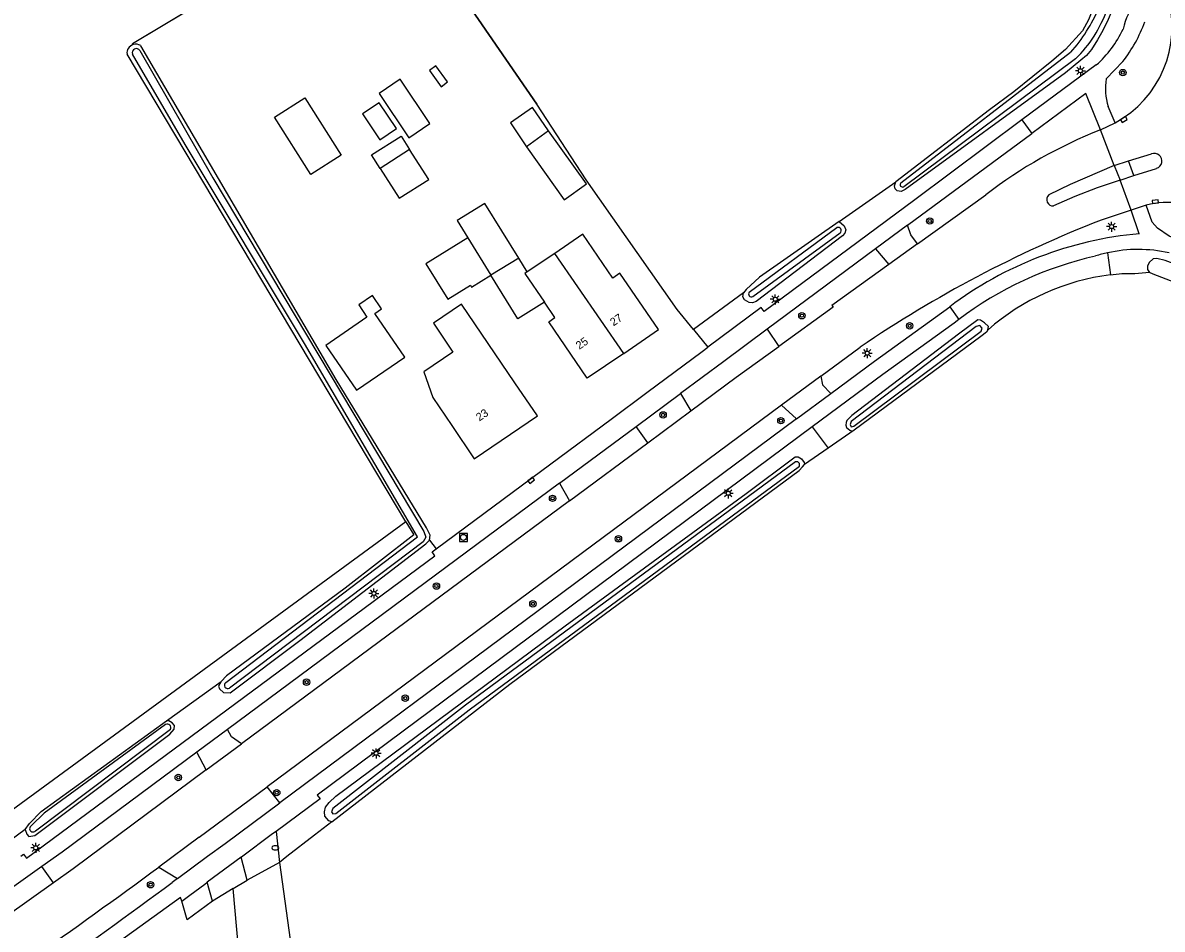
# Model space of a CAD drawing. Extents: x 140000 to 143000, y 403500 to 406000.
# Drawn here: x 140311 to 140453.4, y 404373.2 to 404486.5 of the extents above; entities that cross this region are included whole.
import ezdxf

# ---------------------------------------------------------------- set-up
doc = ezdxf.new("R2010")
doc.units = 0
for name, color, linetype in [('gg-afsc-erfafscheiding', 7, 'Continuous'), ('gg-afsc-hekwerk', 7, 'Continuous'), ('gg-anno-huisnummerreeks BGT', 7, 'Continuous'), ('gg-bbg-bassin', 7, 'Continuous'), ('gg-bbg-bijgebouw', 7, 'Continuous'), ('gg-bbg-gedigitaliseerde bijgebouw', 7, 'Continuous'), ('gg-bbg-hoofdgebouw', 7, 'Continuous'), ('gg-bbg-luifel en loopbrug', 7, 'Continuous'), ('gg-bbg-overig bouwwerk', 7, 'Continuous'), ('gg-bbg-tussenscheiding', 7, 'Continuous'), ('gg-knt-bronhoudergrens', 7, 'Continuous'), ('gg-knt-verharding', 7, 'Continuous'), ('gg-knt-verharding nz', 7, 'Continuous'), ('gg-kntw-bovenkant insteek waterloop', 7, 'Continuous'), ('gg-kntw-waterlijn', 7, 'Continuous'), ('gt-grn-groengrens', 7, 'Continuous'), ('gt-grn-weggrens', 7, 'Continuous'), ('gt-symb-boom', 7, 'Continuous'), ('gt-symb-brandkraan', 7, 'Continuous'), ('gt-symb-kolk', 7, 'Continuous'), ('gt-symb-lichtmast', 7, 'Continuous'), ('gt-symb-rioolschacht', 7, 'Continuous')]:
    doc.layers.add(name, color=color, linetype=linetype)

# ---------------------------------------------------------------- blocks, each defined once
blk = doc.blocks.new('gt0-KOLK')
at = {"layer": 'gt-symb-kolk'}
blk.add_lwpolyline([(0, 0), (0.38, 0), (0.38, 0.4), (-0.37, 0.4), (-0.37, 0), (0, 0)], dxfattribs=at)
blk = doc.blocks.new('gt0-BOOM')
at = {"layer": 'gt-symb-boom'}
for radius in [0.4, 0.2]:
    blk.add_circle((0, 0), radius, dxfattribs=at)
blk = doc.blocks.new('gt0-LMAST')
at = {"layer": 'gt-symb-lichtmast'}
for p, q in [((-0.18, 0.17), (-0.45, 0.44)), ((-0.01, 0.25), (-0.01, 0.62)), ((0.17, 0.17), (0.44, 0.44)), ((-0.26, 0), (-0.63, 0)), ((-0.18, -0.18), (-0.45, -0.45)), ((-0.01, -0.25), (-0.01, -0.63)), ((0.44, -0.45), (0.17, -0.18)), ((0.24, 0), (0.62, 0))]:
    blk.add_line(p, q, dxfattribs=at)
blk.add_circle((-0.01, 0), 0.25, dxfattribs=at)
blk = doc.blocks.new('gt0-BR')
at = {"layer": 'gt-symb-brandkraan'}
for centre, radius, start, end in [((-0.24, 0), 0.206, 107.5669, 252.4331), ((0.6, -2.66), 3, 106.892, 107.5669), ((0, -0.69), 0.938, 73.108, 106.892), ((-0.6, -2.66), 3, 72.4331, 73.108), ((0.24, 0), 0.206, 287.567, 72.4331), ((0.6, 2.66), 3, 252.4331, 253.108), ((0, 0.69), 0.938, 253.108, 286.8921), ((-0.6, 2.66), 3, 286.8921, 287.567)]:
    blk.add_arc(centre, radius, start, end, dxfattribs=at)
blk = doc.blocks.new('gt0-RS')
at = {"layer": 'gt-symb-rioolschacht'}
blk.add_lwpolyline([(-0.5, -0.5), (0.5, -0.5), (0.5, 0.5), (-0.5, 0.5)], close=True, dxfattribs=at)
blk.add_circle((0, 0), 0.375, dxfattribs=at)

msp = doc.modelspace()

# ---------------------------------------------------------------- linework, layer by layer
at = {"layer": 'gg-afsc-erfafscheiding'}
for p, q in [((140394.81, 404448.16), (140396.6, 404445.95)), ((140361.85, 404421.87), (140362.68, 404420.77)), ((140337.3, 404378.33), (140339.06, 404379.39)), ((140337.3, 404378.33), (140334.71, 404376.76))]:
    msp.add_line(p, q, dxfattribs=at)
for points in [[(140324.81, 404483.78), (140324.74, 404483.92), (140338.93, 404492.44)], [(140343.11, 404381.59), (140350.27, 404329.63), (140351.59, 404331.13), (140373.75, 404347.64), (140406.13, 404372.08), (140411.47, 404366.81), (140415.12, 404356.88)], [(140344.33, 404318.07), (140342.23, 404333.87), (140342.29, 404334.77), (140341, 404343.65), (140340.92, 404345), (140339.17, 404357.38), (140337.3, 404378.33)]]:
    msp.add_lwpolyline(points, dxfattribs=at)
at = {"layer": 'gg-afsc-hekwerk'}
msp.add_line((140324.74, 404483.92), (140338.93, 404492.44), dxfattribs=at)
msp.add_lwpolyline([(140341.5, 404493.98), (140356.78, 404503.17), (140375.26, 404476.33)], dxfattribs=at)
at = {"layer": 'gg-bbg-bassin'}
msp.add_lwpolyline([(140346.26, 404477.13), (140350.82, 404469.95), (140347.02, 404467.54), (140342.46, 404474.72), (140346.26, 404477.13)], dxfattribs=at)
at = {"layer": 'gg-bbg-bijgebouw'}
for p, q in [((140376.72, 404472.99), (140373.94, 404470.99)), ((140366.63, 404459.62), (140369.51, 404454.95)), ((140372.99, 404457.1), (140369.51, 404454.95))]:
    msp.add_line(p, q, dxfattribs=at)
for points in [[(140373.94, 404470.99), (140378.68, 404464.39), (140381.46, 404466.39), (140376.72, 404472.99)], [(140372.99, 404457.1), (140368.76, 404463.94), (140365.29, 404461.8), (140366.63, 404459.62)], [(140354.71, 404452.42), (140352.99, 404451.24), (140354.02, 404449.73), (140348.87, 404446.19), (140352.71, 404440.58), (140358.75, 404444.72), (140355.01, 404450.18), (140355.85, 404450.76), (140354.71, 404452.42)]]:
    msp.add_lwpolyline(points, dxfattribs=at)
at = {"layer": 'gg-bbg-gedigitaliseerde bijgebouw'}
msp.add_line((140359.35, 404470.66), (140355.66, 404468.3), dxfattribs=at)
for points in [[(140361.9, 404473.91), (140358.18, 404479.44), (140355.53, 404477.66), (140359.25, 404472.13), (140361.9, 404473.91)], [(140355.66, 404468.3), (140354.58, 404469.99), (140358.28, 404472.35), (140359.35, 404470.66)]]:
    msp.add_lwpolyline(points, dxfattribs=at)
at = {"layer": 'gg-bbg-hoofdgebouw'}
msp.add_line((140377.51, 404457.68), (140374.06, 404455.4), dxfattribs=at)
for points in [[(140386.12, 404445.2), (140390.46, 404448.17), (140385.63, 404455.22), (140384.74, 404454.61), (140381, 404460.07), (140377.51, 404457.68)], [(140374.06, 404455.4), (140373.75, 404455.19), (140376.22, 404451.58)], [(140362.33, 404448.95), (140364.77, 404445.35), (140361.12, 404442.88), (140362.24, 404439.7), (140364.63, 404436.17), (140367.44, 404432.03), (140375.32, 404437.37), (140372.51, 404441.51), (140365.84, 404451.33), (140362.33, 404448.95)], [(140386.12, 404445.2), (140381.56, 404442.08), (140376.73, 404449.14), (140377.52, 404449.69), (140376.22, 404451.58)]]:
    msp.add_lwpolyline(points, dxfattribs=at)
at = {"layer": 'gg-bbg-luifel en loopbrug'}
msp.add_line((140374.06, 404455.4), (140372.99, 404457.1), dxfattribs=at)
for points in [[(140363.28, 404478.52), (140364.09, 404479.11), (140362.63, 404481.14), (140361.82, 404480.55), (140363.28, 404478.52)], [(140376.72, 404472.99), (140374.73, 404475.92), (140371.94, 404474), (140373.94, 404470.99)], [(140355.66, 404468.3), (140358.04, 404464.57), (140361.74, 404466.93), (140359.35, 404470.66)], [(140366.63, 404459.62), (140361.4, 404456.4), (140364.14, 404451.96), (140366.95, 404453.7), (140367.09, 404453.46), (140369.51, 404454.95)], [(140376.22, 404451.58), (140372.87, 404449.51), (140369.51, 404454.95)]]:
    msp.add_lwpolyline(points, dxfattribs=at)
at = {"layer": 'gg-bbg-overig bouwwerk'}
msp.add_lwpolyline([(140355.65, 404471.88), (140357.72, 404473.28), (140355.54, 404476.51), (140353.47, 404475.12), (140355.65, 404471.88)], dxfattribs=at)
at = {"layer": 'gg-bbg-tussenscheiding'}
msp.add_line((140386.12, 404445.2), (140377.51, 404457.68), dxfattribs=at)
at = {"layer": 'gg-knt-bronhoudergrens'}
msp.add_line((140358.9, 404424.16), (140307.48, 404386.5), dxfattribs=at)
at = {"layer": 'gg-knt-verharding'}
for p, q in [((140445.15, 404481.23), (140435.85, 404474.36)), ((140446.4, 404479.52), (140448.45, 404481.65)), ((140447.51, 404474.01), (140446.65, 404476.06)), ((140445.68, 404473.12), (140447.51, 404474.01)), ((140421.58, 404461.22), (140437.09, 404472.68)), ((140447.39, 404468.69), (140449.17, 404469.24)), ((140449.17, 404469.24), (140452.05, 404470.11)), ((140449.84, 404467.42), (140449.17, 404469.24)), ((140447.39, 404468.69), (140448.13, 404466.84)), ((140449.84, 404467.42), (140452.69, 404468.31)), ((140448.13, 404466.84), (140449.84, 404467.42)), ((140422.82, 404458.89), (140431.34, 404465.02)), ((140451.39, 404463.71), (140449.5, 404463.11)), ((140449.5, 404463.11), (140445.76, 404461.85)), ((140450.53, 404460.14), (140449.5, 404463.11)), ((140421.58, 404461.22), (140417.57, 404458.24)), ((140417.57, 404458.24), (140404.04, 404448.21)), ((140417.57, 404458.24), (140419.22, 404456.3)), ((140404.04, 404448.21), (140405.47, 404446.05)), ((140410.73, 404442.35), (140415.65, 404445.97)), ((140387.65, 404436.06), (140393.22, 404440.19)), ((140393.22, 404440.19), (140394.49, 404438.02)), ((140407.71, 404437.02), (140412, 404440.2)), ((140405.82, 404438.73), (140341.57, 404391.04)), ((140389.11, 404434.02), (140394.49, 404438.02)), ((140405.82, 404438.73), (140407.71, 404437.02)), ((140407.71, 404437.02), (140343.13, 404389.05)), ((140378.09, 404428.97), (140387.65, 404436.06)), ((140389.11, 404434.02), (140387.65, 404436.06)), ((140378.09, 404428.97), (140336.59, 404398.2)), ((140378.09, 404428.97), (140379.33, 404426.77)), ((140379.33, 404426.77), (140338.35, 404396.39)), ((140336.59, 404398.2), (140332.78, 404395.38)), ((140333.95, 404393.14), (140332.78, 404395.38)), ((140343.13, 404389.05), (140341.57, 404391.04)), ((140336.29, 404383.97), (140343.13, 404389.05)), ((140342.69, 404385.47), (140343.11, 404381.59)), ((140334.12, 404382.37), (140336.29, 404383.97)), ((140330.35, 404379.57), (140334.12, 404382.37)), ((140338.31, 404382.24), (140334.06, 404379.1)), ((140339.06, 404379.39), (140338.31, 404382.24)), ((140313.4, 404381.07), (140307.62, 404376.97)), ((140314.86, 404379.03), (140313.4, 404381.07)), ((140328.03, 404381), (140330.35, 404379.57)), ((140343.11, 404381.59), (140339.06, 404379.39)), ((140330.35, 404379.57), (140329.69, 404379.08)), ((140334.71, 404376.76), (140334.06, 404379.1))]:
    msp.add_line(p, q, dxfattribs=at)
for points in [[(140394.81, 404448.16), (140392.8, 404450.66), (140381.4, 404466.89), (140375.26, 404476.33), (140356.78, 404503.17), (140341.5, 404493.98)], [(140445.68, 404473.12), (140443.84, 404477.67), (140437.09, 404472.68)], [(140435.85, 404474.36), (140422.47, 404464.38), (140403.64, 404450.44), (140403.3, 404450.92), (140396.6, 404445.95)], [(140447.39, 404468.69), (140441.9, 404466.3), (140439.22, 404465)], [(140448.13, 404466.84), (140445.28, 404465.87), (140442.48, 404464.78), (140439.82, 404463.62)], [(140471.84, 404452.7), (140454.28, 404459.86), (140452.8, 404460.86), (140452.12, 404461.61), (140451.39, 404463.71)], [(140422.82, 404458.89), (140421.99, 404460.01), (140421.58, 404461.22)], [(140419.22, 404456.3), (140412.1, 404451.17), (140412.26, 404450.95), (140405.47, 404446.05)], [(140412, 404440.2), (140417.43, 404444.24), (140426.84, 404451.01)], [(140427.98, 404449.42), (140427.38, 404448.96), (140418.49, 404442.57), (140409.66, 404436)], [(140404.04, 404448.21), (140398.6, 404444.18), (140393.22, 404440.19)], [(140362.68, 404420.77), (140376.99, 404431.39), (140384.52, 404436.99), (140388.98, 404440.29), (140395.91, 404445.44), (140396.6, 404445.95)], [(140410.73, 404442.35), (140410.93, 404441.25), (140412, 404440.2)], [(140409.66, 404436), (140347.79, 404390), (140348.17, 404389.53), (140342.69, 404385.47)], [(140310.76, 404382.36), (140311.13, 404382.62), (140311.5, 404382.13), (140362.52, 404419.9), (140362.18, 404420.4), (140362.68, 404420.77)], [(140338.35, 404396.39), (140337.11, 404397.27), (140336.59, 404398.2)], [(140332.78, 404395.38), (140315.93, 404382.88), (140313.4, 404381.07)], [(140333.95, 404393.14), (140317.3, 404380.79), (140314.86, 404379.03)], [(140342.69, 404385.47), (140342.24, 404385.14), (140338.33, 404382.26), (140338.31, 404382.24)], [(140330.9, 404376.75), (140331.39, 404377.12), (140331.89, 404377.49), (140333.75, 404378.87), (140334.06, 404379.1)], [(140330.9, 404376.75), (140330.74, 404377.22), (140314.45, 404365.47), (140301.88, 404356.95)], [(140334.71, 404376.76), (140331.57, 404374.41), (140330.9, 404376.75)]]:
    msp.add_lwpolyline(points, dxfattribs=at)
for centre, radius, start, end in [((140456.48, 404483.97), 8.17, 113.8171, 167.6487), ((140441.02, 404485.97), 13.61, 298.4785, 15.9057), ((140434.48, 404492.65), 17.78, 321.7873, 340.2343), ((140435.95, 404491.58), 13.85, 311.6415, 334.9787), ((140453.25, 404478.26), 6.96, 169.6065, 198.4612), ((140467.32, 404418.07), 59.15, 111.4593, 127.4617), ((140452.4, 404469.23), 0.956, 287.4786, 111.6476), ((140439.77, 404464.42), 0.803, 133.9172, 273.5679), ((140453.95, 404454.25), 9.8, 55.5742, 105.1133), ((140501.21, 404320.22), 152.1, 111.3804, 124.2283), ((140454.64, 404414.19), 46.14, 95.1067, 127.0574), ((140450.36, 404440.63), 17.55, 102.4801, 107.5584), ((140450.4, 404440.5), 17.68, 77.4258, 102.5145), ((140454.82, 404414.01), 44.43, 102.6778, 127.1668), ((139699.87, 405237.24), 1061.94, 304.12265, 306.26439), ((139744.56, 405171.85), 985.32, 304.06535, 306.43062)]:
    msp.add_arc(centre, radius, start, end, dxfattribs=at)
at = {"layer": 'gg-knt-verharding nz'}
for p, q in [((140422.82, 404458.89), (140419.22, 404456.3)), ((140410.73, 404442.35), (140405.82, 404438.73)), ((140379.33, 404426.77), (140389.11, 404434.02)), ((140333.95, 404393.14), (140338.35, 404396.39)), ((140333.04, 404384.73), (140341.57, 404391.04)), ((140333.04, 404384.73), (140328.03, 404381)), ((140314.86, 404379.03), (140309.07, 404374.91))]:
    msp.add_line(p, q, dxfattribs=at)
msp.add_lwpolyline([(140394.49, 404438.02), (140400.15, 404442.21), (140405.47, 404446.05)], dxfattribs=at)
at = {"layer": 'gg-kntw-bovenkant insteek waterloop'}
msp.add_line((140358.9, 404424.16), (140324.05, 404482.59), dxfattribs=at)
for points in [[(140380.88, 404608.33), (140384.88, 404601.47), (140402.68, 404569.6), (140414.27, 404549.04), (140427.04, 404526.72), (140437.65, 404508.7), (140445.33, 404494.51), (140445.58, 404493.86), (140445.75, 404493.18), (140445.7, 404492.04), (140445.57, 404491.01), (140445.19, 404489.62), (140444.7, 404488.13), (140444.19, 404486.87), (140443.42, 404485.49), (140441.29, 404483.16), (140439.59, 404481.71), (140434.87, 404477.89), (140431.82, 404475.62), (140420.11, 404466.65)], [(140425.86, 404533.65), (140435.18, 404517.11), (140446.24, 404497.74), (140447.23, 404495.66), (140447.85, 404493.97), (140448.09, 404492.74), (140448.06, 404491.69), (140447.54, 404489.38), (140447.1, 404488.01), (140446.62, 404486.9), (140445.96, 404485.52), (140445.3, 404484.36), (140444.55, 404483.18), (140443.91, 404482.42), (140443.24, 404481.82), (140441.3, 404480.26), (140421.26, 404465.68), (140420.76, 404465.41), (140420.29, 404465.5), (140420.01, 404465.76), (140419.92, 404466.15), (140420.11, 404466.65)], [(140361.85, 404421.87), (140361.93, 404422.48), (140361.48, 404423.39), (140350.16, 404441.93), (140325.76, 404483.64)], [(140413.04, 404461.67), (140413.64, 404461.12), (140413.85, 404460.64), (140413.72, 404460.2), (140413.43, 404459.88), (140402.65, 404451.68), (140402.18, 404451.49), (140401.79, 404451.54), (140401.21, 404451.87), (140400.97, 404452.24), (140401.08, 404452.76)], [(140413.04, 404461.67), (140403.06, 404454.71), (140401.4, 404453.19), (140401.08, 404452.76)], [(140487.27, 404443.22), (140470.2, 404449.98), (140455.09, 404456.32), (140453.74, 404456.81), (140452.71, 404457.05), (140452.26, 404456.99), (140451.76, 404456.55), (140451.57, 404456.09), (140451.56, 404455.67), (140451.82, 404455.3)], [(140486.75, 404441.67), (140473.13, 404447.04), (140452.26, 404455.08), (140451.82, 404455.3)], [(140431.62, 404448.13), (140431.69, 404448.55), (140431.18, 404449.02), (140430.7, 404449.36), (140430.34, 404449.38), (140427.92, 404447.59), (140414.63, 404437.45), (140414, 404436.8), (140413.89, 404436.56), (140413.87, 404436.21), (140413.96, 404435.93), (140414.34, 404435.59), (140414.64, 404435.49), (140414.89, 404435.58)], [(140431.62, 404448.13), (140431.42, 404447.85), (140430.74, 404447.3), (140414.89, 404435.58)], [(140349.62, 404386.68), (140349.25, 404386.79), (140348.77, 404387.36), (140348.7, 404387.91), (140348.86, 404388.51), (140349.32, 404389.07), (140350.13, 404389.85), (140378.78, 404411.14), (140401.39, 404427.7), (140407.54, 404432.28), (140407.92, 404432.25), (140408.31, 404432.01), (140408.67, 404431.57), (140408.68, 404431.3)], [(140349.62, 404386.68), (140371.88, 404403.86), (140408.02, 404430.55), (140408.46, 404431), (140408.68, 404431.3)], [(140358.9, 404424.16), (140359.87, 404422.52), (140351.31, 404415.87), (140336.48, 404404.9), (140335.82, 404404.19)], [(140335.82, 404404.19), (140335.48, 404403.6), (140335.6, 404403.28), (140336.12, 404402.8), (140336.95, 404402.79), (140345.62, 404409.33), (140361.39, 404421.38), (140361.85, 404421.87)], [(140311.33, 404385.71), (140311.53, 404385.1), (140311.76, 404384.82), (140312.51, 404384.95), (140329.41, 404397.62), (140329.93, 404398.25), (140329.99, 404398.69), (140329.69, 404399.04), (140329.28, 404399.28), (140328.99, 404399.27)], [(140311.33, 404385.71), (140311.88, 404386.45), (140313.31, 404387.97), (140328.99, 404399.27)]]:
    msp.add_lwpolyline(points, dxfattribs=at)
for centre, start, end in [((140325.14, 404482.73), 107.4241, 187.5529), ((140325.14, 404482.74), 55.8004, 107.4818)]:
    msp.add_arc(centre, 1.1, start, end, dxfattribs=at)
at = {"layer": 'gg-kntw-waterlijn'}
for p, q in [((140420.74, 404466.52), (140441.95, 404482.82)), ((140442.57, 404482.01), (140421.1, 404466.02)), ((140401.79, 404452.86), (140412.75, 404460.93)), ((140402.24, 404452.29), (140413.17, 404460.25)), ((140312.61, 404385.54), (140329.47, 404398.23))]:
    msp.add_line(p, q, dxfattribs=at)
for points in [[(140336.4, 404404.08), (140360.35, 404422.28), (140346.24, 404446.42), (140331.33, 404471.3), (140324.74, 404482.59)], [(140325.64, 404483.03), (140334.78, 404467.12), (140361.15, 404422.92), (140361.39, 404422.21), (140361.03, 404421.66), (140336.85, 404403.37)], [(140414.87, 404436.08), (140430.77, 404447.96), (140430.88, 404448.34), (140430.59, 404448.67), (140430.14, 404448.57), (140414.54, 404436.67), (140414.39, 404436.29), (140414.54, 404436.03), (140414.87, 404436.08)], [(140350.15, 404387.71), (140366.81, 404400.65), (140408.07, 404431.12), (140408.07, 404431.43), (140407.86, 404431.65), (140407.56, 404431.65), (140366.34, 404401.24), (140349.76, 404388.34), (140349.61, 404387.89), (140349.78, 404387.66), (140350.15, 404387.71)], [(140328.87, 404398.82), (140313.7, 404387.76), (140312.12, 404386.21)]]:
    msp.add_lwpolyline(points, dxfattribs=at)
for centre, radius, start, end in [((140426.92, 404496.21), 20.14, 318.2966, 337.0885), ((140431.49, 404493.43), 15.91, 314.1558, 340.5312), ((140325.21, 404482.77), 0.502, 31.4411, 200.6636), ((140420.95, 404466.29), 0.311, 131.9131, 299.5285), ((140412.88, 404460.53), 0.413, 315.9937, 107.9716), ((140402.07, 404452.62), 0.369, 140.2638, 297.2785), ((140336.64, 404403.73), 0.422, 124.2425, 300.6894), ((140329.09, 404398.44), 0.432, 330.7922, 120.6632), ((140312.29, 404385.82), 0.423, 113.9711, 318.6859)]:
    msp.add_arc(centre, radius, start, end, dxfattribs=at)
at = {"layer": 'gt-grn-groengrens'}
for p, q in [((140413.04, 404461.67), (140420.11, 404466.65)), ((140401.08, 404452.76), (140394.81, 404448.16)), ((140414.89, 404435.58), (140411.64, 404433.34)), ((140411.64, 404433.34), (140408.68, 404431.3)), ((140328.99, 404399.27), (140335.82, 404404.19)), ((140311.33, 404385.71), (140309.22, 404384.18))]:
    msp.add_line(p, q, dxfattribs=at)
for points in [[(140451.82, 404455.3), (140449.99, 404455.12), (140448.36, 404455.12)], [(140349.62, 404386.68), (140347.46, 404384.98), (140344.03, 404382.31), (140343.11, 404381.59)]]:
    msp.add_lwpolyline(points, dxfattribs=at)
for centre, radius, start, end in [((140450.26, 404427.06), 28.13, 96.8239, 131.4857), ((140450.26, 404427.03), 28.15, 93.8558, 96.8117)]:
    msp.add_arc(centre, radius, start, end, dxfattribs=at)
at = {"layer": 'gt-grn-weggrens'}
for p, q in [((140435.85, 404474.36), (140437.09, 404472.68)), ((140447.39, 404468.69), (140445.68, 404473.12)), ((140449.5, 404463.11), (140448.13, 404466.84)), ((140446.57, 404457.76), (140446.92, 404454.99)), ((140426.84, 404451.01), (140427.98, 404449.42)), ((140409.66, 404436), (140411.64, 404433.34))]:
    msp.add_line(p, q, dxfattribs=at)

# ---------------------------------------------------------------- block references
at = {"layer": 'gt-symb-boom'}
for p in [(140448.47, 404480.28), (140424.35, 404461.73), (140408.37, 404449.9), (140421.84, 404448.64), (140391.03, 404437.51), (140405.75, 404436.79), (140377.22, 404427.08), (140385.45, 404422.03), (140362.71, 404416.12), (140374.76, 404413.9), (140346.48, 404404.11), (140358.81, 404402.11), (140330.45, 404392.2), (140342.75, 404390.31), (140326.99, 404378.8)]:
    msp.add_blockref('gt0-BOOM', p, dxfattribs=at)
at = {"layer": 'gt-symb-brandkraan'}
msp.add_blockref('gt0-BR', (140342.58, 404383.41), dxfattribs=at)
at = {"layer": 'gt-symb-kolk'}
for p, rotation in [((140448.49, 404474.59), -149.12204453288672), ((140452.54, 404463.95), 5.96592452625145), ((140374.43, 404429.49), -143.42383324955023)]:
    msp.add_blockref('gt0-KOLK', p, dxfattribs=dict(at, rotation=rotation))
at = {"layer": 'gt-symb-lichtmast'}
for p in [(140443.18, 404480.51), (140447.08, 404461.03), (140405.05, 404451.95), (140416.54, 404445.22), (140399.17, 404427.71), (140354.9, 404415.2), (140355.18, 404395.22), (140312.65, 404383.41)]:
    msp.add_blockref('gt0-LMAST', p, dxfattribs=at)
at = {"layer": 'gt-symb-rioolschacht'}
msp.add_blockref('gt0-RS', (140366.08, 404422.2), dxfattribs=at)

# ---------------------------------------------------------------- texts
at = {"layer": 'gg-anno-huisnummerreeks BGT'}
for s, rotation, p in [('27', 34.3, (140384.83, 404448.56)), ('25', 34.3, (140380.55, 404445.63)), ('23', 34.1, (140368.07, 404436.68))]:
    msp.add_text(s, height=1, rotation=rotation, dxfattribs=at).set_placement(p)

doc.saveas('drawing.dxf')
